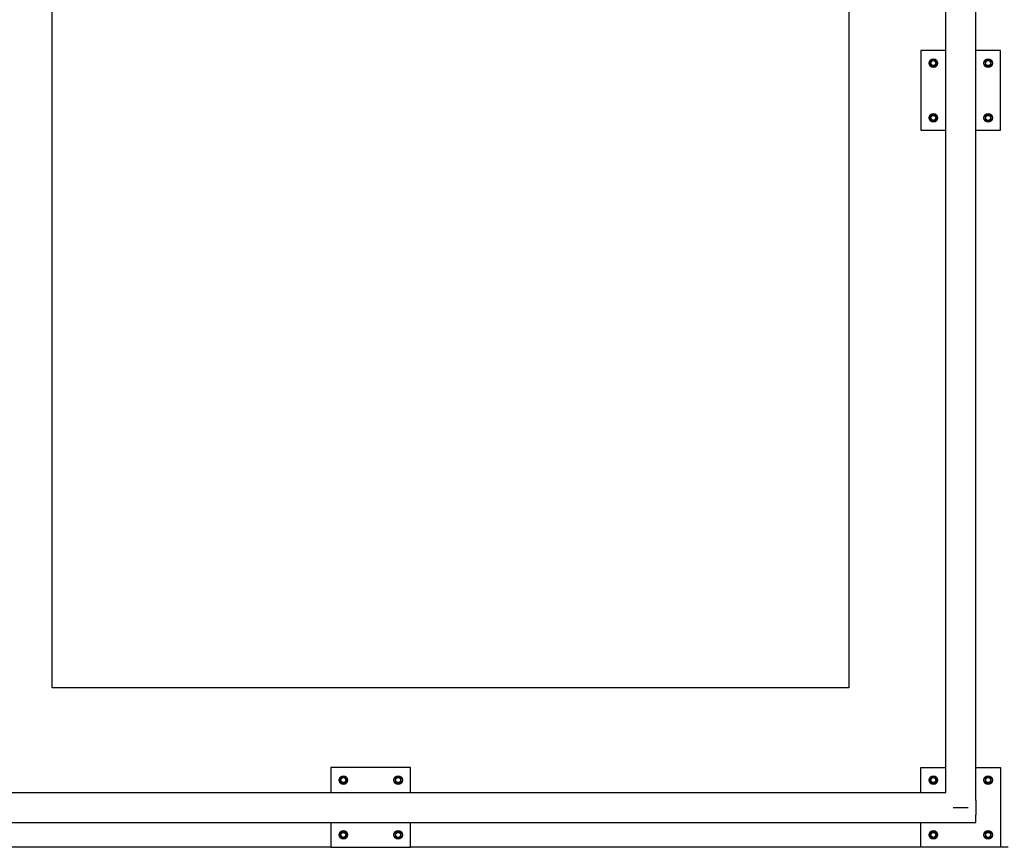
# Model space of a CAD drawing. Header units: inches. Extents: x 5 to 1128, y -85 to 748.
# Tile 648 of 656: x 716 to 766, y 552 to 594. Entities that reach past the tile are written whole.
import ezdxf

# ---------------------------------------------------------------- set-up
doc = ezdxf.new("R2010")
doc.units = ezdxf.units.IN
doc.header["$LTSCALE"] = 32
doc.header["$MEASUREMENT"] = 0
doc.layers.add('Visible (ANSI)', color=7, linetype='Continuous', lineweight=30)

msp = doc.modelspace()

# ---------------------------------------------------------------- linework, layer by layer
at = {"layer": 'Visible (ANSI)'}
for p, q in [((717.78063, 560.43978), (717.78063, 692.43978)), ((757.78063, 692.43978), (757.78063, 560.43978)), ((762.65563, 555.18978), (762.65563, 627.18978)), ((764.15563, 555.18978), (764.15563, 626.43978)), ((762.65563, 592.43978), (761.40563, 592.43978)), ((761.40563, 592.43978), (761.40563, 588.43978)), ((765.40563, 592.43978), (764.15563, 592.43978)), ((765.40563, 588.43978), (765.40563, 592.43978)), ((761.95263, 591.94988), (761.87463, 591.90485)), ((761.87463, 591.90485), (761.87463, 591.81478)), ((761.87463, 591.81478), (761.87463, 591.72471)), ((762.03063, 591.99491), (761.95263, 591.94988)), ((762.10863, 591.94988), (762.03063, 591.99491)), ((762.18663, 591.90485), (762.10863, 591.94988)), ((762.18663, 591.81478), (762.18663, 591.90485)), ((762.18663, 591.72471), (762.18663, 591.81478)), ((764.70263, 591.94988), (764.62463, 591.90485)), ((764.62463, 591.90485), (764.62463, 591.81478)), ((764.62463, 591.81478), (764.62463, 591.72471)), ((764.78063, 591.99491), (764.70263, 591.94988)), ((764.85863, 591.94988), (764.78063, 591.99491)), ((764.93663, 591.90485), (764.85863, 591.94988)), ((764.93663, 591.81478), (764.93663, 591.90485)), ((764.93663, 591.72471), (764.93663, 591.81478)), ((761.87463, 591.72471), (761.95263, 591.67968)), ((761.95263, 591.67968), (762.03063, 591.63465)), ((762.03063, 591.63465), (762.10863, 591.67968)), ((762.10863, 591.67968), (762.18663, 591.72471)), ((764.62463, 591.72471), (764.70263, 591.67968)), ((764.70263, 591.67968), (764.78063, 591.63465)), ((764.78063, 591.63465), (764.85863, 591.67968)), ((764.85863, 591.67968), (764.93663, 591.72471)), ((761.95263, 589.19988), (761.87463, 589.15485)), ((761.87463, 589.15485), (761.87463, 589.06478)), ((761.87463, 589.06478), (761.87463, 588.97471)), ((761.87463, 588.97471), (761.95263, 588.92968)), ((762.03063, 589.24491), (761.95263, 589.19988)), ((761.95263, 588.92968), (762.03063, 588.88465)), ((762.10863, 589.19988), (762.03063, 589.24491)), ((762.03063, 588.88465), (762.10863, 588.92968)), ((762.18663, 589.15485), (762.10863, 589.19988)), ((762.10863, 588.92968), (762.18663, 588.97471)), ((762.18663, 589.06478), (762.18663, 589.15485)), ((762.18663, 588.97471), (762.18663, 589.06478)), ((764.70263, 589.19988), (764.62463, 589.15485)), ((764.62463, 589.15485), (764.62463, 589.06478)), ((764.62463, 589.06478), (764.62463, 588.97471)), ((764.62463, 588.97471), (764.70263, 588.92968)), ((764.78063, 589.24491), (764.70263, 589.19988)), ((764.70263, 588.92968), (764.78063, 588.88465)), ((764.85863, 589.19988), (764.78063, 589.24491)), ((764.78063, 588.88465), (764.85863, 588.92968)), ((764.93663, 589.15485), (764.85863, 589.19988)), ((764.85863, 588.92968), (764.93663, 588.97471)), ((764.93663, 589.06478), (764.93663, 589.15485)), ((764.93663, 588.97471), (764.93663, 589.06478)), ((761.40563, 588.43978), (762.65563, 588.43978)), ((764.15563, 588.43978), (765.40563, 588.43978)), ((757.78063, 560.43978), (717.78063, 560.43978)), ((731.78063, 556.43978), (731.78063, 555.18978)), ((735.78063, 556.43978), (731.78063, 556.43978)), ((735.78063, 555.18978), (735.78063, 556.43978)), ((761.40563, 556.43978), (762.65563, 556.43978)), ((761.40563, 555.18978), (761.40563, 556.43978)), ((764.15563, 556.43978), (765.40563, 556.43978)), ((765.40563, 556.43978), (765.40563, 552.43978)), ((732.32763, 555.94988), (732.24963, 555.90485)), ((732.24963, 555.90485), (732.24963, 555.81478)), ((732.24963, 555.81478), (732.24963, 555.72471)), ((732.24963, 555.72471), (732.32763, 555.67968)), ((732.40563, 555.99491), (732.32763, 555.94988)), ((732.48363, 555.94988), (732.40563, 555.99491)), ((732.56163, 555.90485), (732.48363, 555.94988)), ((732.48363, 555.67968), (732.56163, 555.72471)), ((732.56163, 555.81478), (732.56163, 555.90485)), ((732.56163, 555.72471), (732.56163, 555.81478)), ((735.07763, 555.94988), (734.99963, 555.90485)), ((734.99963, 555.90485), (734.99963, 555.81478)), ((734.99963, 555.81478), (734.99963, 555.72471)), ((734.99963, 555.72471), (735.07763, 555.67968)), ((735.15563, 555.99491), (735.07763, 555.94988)), ((735.23363, 555.94988), (735.15563, 555.99491)), ((735.31163, 555.90485), (735.23363, 555.94988)), ((735.23363, 555.67968), (735.31163, 555.72471)), ((735.31163, 555.81478), (735.31163, 555.90485)), ((735.31163, 555.72471), (735.31163, 555.81478)), ((761.95263, 555.94988), (761.87463, 555.90485)), ((761.87463, 555.90485), (761.87463, 555.81478)), ((761.87463, 555.81478), (761.87463, 555.72471)), ((761.87463, 555.72471), (761.95263, 555.67968)), ((762.03063, 555.99491), (761.95263, 555.94988)), ((762.10863, 555.94988), (762.03063, 555.99491)), ((762.18663, 555.90485), (762.10863, 555.94988)), ((762.10863, 555.67968), (762.18663, 555.72471)), ((762.18663, 555.81478), (762.18663, 555.90485)), ((762.18663, 555.72471), (762.18663, 555.81478)), ((764.70263, 555.94988), (764.62463, 555.90485)), ((764.62463, 555.90485), (764.62463, 555.81478)), ((764.62463, 555.81478), (764.62463, 555.72471)), ((764.62463, 555.72471), (764.70263, 555.67968)), ((764.78063, 555.99491), (764.70263, 555.94988)), ((764.85863, 555.94988), (764.78063, 555.99491)), ((764.93663, 555.90485), (764.85863, 555.94988)), ((764.85863, 555.67968), (764.93663, 555.72471)), ((764.93663, 555.81478), (764.93663, 555.90485)), ((764.93663, 555.72471), (764.93663, 555.81478)), ((732.32763, 555.67968), (732.40563, 555.63465)), ((732.40563, 555.63465), (732.48363, 555.67968)), ((735.07763, 555.67968), (735.15563, 555.63465)), ((735.15563, 555.63465), (735.23363, 555.67968)), ((761.95263, 555.67968), (762.03063, 555.63465)), ((762.03063, 555.63465), (762.10863, 555.67968)), ((764.70263, 555.67968), (764.78063, 555.63465)), ((764.78063, 555.63465), (764.85863, 555.67968)), ((621.37563, 555.18978), (762.65563, 555.18978)), ((764.15563, 554.81478), (764.15563, 555.18978)), ((764.15563, 554.81478), (764.15563, 554.06478)), ((763.03063, 554.43978), (763.78063, 554.43978)), ((764.15563, 553.68978), (764.15563, 554.06478)), ((621.37563, 553.68978), (764.15563, 553.68978)), ((731.78063, 553.68978), (731.78063, 552.43978)), ((732.40563, 553.24491), (732.32763, 553.19988)), ((732.48363, 553.19988), (732.40563, 553.24491)), ((735.15563, 553.24491), (735.07763, 553.19988)), ((735.23363, 553.19988), (735.15563, 553.24491)), ((735.78063, 552.43978), (735.78063, 553.68978)), ((761.40563, 552.43978), (761.40563, 553.68978)), ((762.03063, 553.24491), (761.95263, 553.19988)), ((762.10863, 553.19988), (762.03063, 553.24491)), ((764.78063, 553.24491), (764.70263, 553.19988)), ((764.85863, 553.19988), (764.78063, 553.24491)), ((732.32763, 553.19988), (732.24963, 553.15485)), ((732.24963, 553.15485), (732.24963, 553.06478)), ((732.24963, 553.06478), (732.24963, 552.97471)), ((732.24963, 552.97471), (732.32763, 552.92968)), ((732.32763, 552.92968), (732.40563, 552.88465)), ((732.40563, 552.88465), (732.48363, 552.92968)), ((732.56163, 553.15485), (732.48363, 553.19988)), ((732.48363, 552.92968), (732.56163, 552.97471)), ((732.56163, 553.06478), (732.56163, 553.15485)), ((732.56163, 552.97471), (732.56163, 553.06478)), ((735.07763, 553.19988), (734.99963, 553.15485)), ((734.99963, 553.15485), (734.99963, 553.06478)), ((734.99963, 553.06478), (734.99963, 552.97471)), ((734.99963, 552.97471), (735.07763, 552.92968)), ((735.07763, 552.92968), (735.15563, 552.88465)), ((735.15563, 552.88465), (735.23363, 552.92968)), ((735.31163, 553.15485), (735.23363, 553.19988)), ((735.23363, 552.92968), (735.31163, 552.97471)), ((735.31163, 553.06478), (735.31163, 553.15485)), ((735.31163, 552.97471), (735.31163, 553.06478)), ((761.95263, 553.19988), (761.87463, 553.15485)), ((761.87463, 553.15485), (761.87463, 553.06478)), ((761.87463, 553.06478), (761.87463, 552.97471)), ((761.87463, 552.97471), (761.95263, 552.92968)), ((761.95263, 552.92968), (762.03063, 552.88465)), ((762.03063, 552.88465), (762.10863, 552.92968)), ((762.18663, 553.15485), (762.10863, 553.19988)), ((762.10863, 552.92968), (762.18663, 552.97471)), ((762.18663, 553.06478), (762.18663, 553.15485)), ((762.18663, 552.97471), (762.18663, 553.06478)), ((764.70263, 553.19988), (764.62463, 553.15485)), ((764.62463, 553.15485), (764.62463, 553.06478)), ((764.62463, 553.06478), (764.62463, 552.97471)), ((764.62463, 552.97471), (764.70263, 552.92968)), ((764.70263, 552.92968), (764.78063, 552.88465)), ((764.78063, 552.88465), (764.85863, 552.92968)), ((764.93663, 553.15485), (764.85863, 553.19988)), ((764.85863, 552.92968), (764.93663, 552.97471)), ((764.93663, 553.06478), (764.93663, 553.15485)), ((764.93663, 552.97471), (764.93663, 553.06478)), ((731.78063, 552.43978), (679.95313, 552.43978)), ((731.78063, 552.43978), (735.78063, 552.43978)), ((761.40563, 552.43978), (735.78063, 552.43978)), ((765.40563, 552.43978), (761.40563, 552.43978)), ((765.78063, 552.43978), (765.40563, 552.43978))]:
    msp.add_line(p, q, dxfattribs=at)
for centre, radius in [((762.03063, 591.81478), 0.216), ((762.03063, 591.81478), 0.1248), ((764.78063, 591.81478), 0.216), ((764.78063, 591.81478), 0.1248), ((762.03063, 589.06478), 0.216), ((762.03063, 589.06478), 0.1248), ((764.78063, 589.06478), 0.216), ((764.78063, 589.06478), 0.1248), ((732.40563, 555.81478), 0.216), ((732.40563, 555.81478), 0.1248), ((735.15563, 555.81478), 0.216), ((735.15563, 555.81478), 0.1248), ((762.03063, 555.81478), 0.216), ((762.03063, 555.81478), 0.1248), ((764.78063, 555.81478), 0.216), ((764.78063, 555.81478), 0.1248), ((732.40563, 553.06478), 0.216), ((735.15563, 553.06478), 0.216), ((762.03063, 553.06478), 0.216), ((764.78063, 553.06478), 0.216), ((732.40563, 553.06478), 0.1248), ((735.15563, 553.06478), 0.1248), ((762.03063, 553.06478), 0.1248), ((764.78063, 553.06478), 0.1248)]:
    msp.add_circle(centre, radius, dxfattribs=at)
for centre, start, end in [((762.03063, 591.81478), 120, 180), ((762.03063, 591.81478), 180, 240), ((762.03063, 591.81478), 60, 120), ((762.03063, 591.81478), 0, 60), ((762.03063, 591.81478), 300, 0), ((764.78063, 591.81478), 120, 180), ((764.78063, 591.81478), 180, 240), ((764.78063, 591.81478), 60, 120), ((764.78063, 591.81478), 0, 60), ((764.78063, 591.81478), 300, 0), ((762.03063, 591.81478), 240, 300), ((764.78063, 591.81478), 240, 300), ((762.03063, 589.06478), 120, 180), ((762.03063, 589.06478), 180, 240), ((762.03063, 589.06478), 60, 120), ((762.03063, 589.06478), 240, 300), ((762.03063, 589.06478), 0, 60), ((762.03063, 589.06478), 300, 0), ((764.78063, 589.06478), 120, 180), ((764.78063, 589.06478), 180, 240), ((764.78063, 589.06478), 60, 120), ((764.78063, 589.06478), 240, 300), ((764.78063, 589.06478), 0, 60), ((764.78063, 589.06478), 300, 0), ((732.40563, 555.81478), 120, 180), ((732.40563, 555.81478), 180, 240), ((732.40563, 555.81478), 60, 120), ((732.40563, 555.81478), 0, 60), ((732.40563, 555.81478), 300, 0), ((735.15563, 555.81478), 120, 180), ((735.15563, 555.81478), 180, 240), ((735.15563, 555.81478), 60, 120), ((735.15563, 555.81478), 0, 60), ((735.15563, 555.81478), 300, 0), ((762.03063, 555.81478), 120, 180), ((762.03063, 555.81478), 180, 240), ((762.03063, 555.81478), 60, 120), ((762.03063, 555.81478), 0, 60), ((762.03063, 555.81478), 300, 0), ((764.78063, 555.81478), 120, 180), ((764.78063, 555.81478), 180, 240), ((764.78063, 555.81478), 60, 120), ((764.78063, 555.81478), 0, 60), ((764.78063, 555.81478), 300, 0), ((732.40563, 555.81478), 240, 300), ((735.15563, 555.81478), 240, 300), ((762.03063, 555.81478), 240, 300), ((764.78063, 555.81478), 240, 300), ((732.40563, 553.06478), 60, 120), ((735.15563, 553.06478), 60, 120), ((762.03063, 553.06478), 60, 120), ((764.78063, 553.06478), 60, 120), ((732.40563, 553.06478), 120, 180), ((732.40563, 553.06478), 180, 240), ((732.40563, 553.06478), 240, 300), ((732.40563, 553.06478), 0, 60), ((732.40563, 553.06478), 300, 0), ((735.15563, 553.06478), 120, 180), ((735.15563, 553.06478), 180, 240), ((735.15563, 553.06478), 240, 300), ((735.15563, 553.06478), 0, 60), ((735.15563, 553.06478), 300, 0), ((762.03063, 553.06478), 120, 180), ((762.03063, 553.06478), 180, 240), ((762.03063, 553.06478), 240, 300), ((762.03063, 553.06478), 0, 60), ((762.03063, 553.06478), 300, 0), ((764.78063, 553.06478), 120, 180), ((764.78063, 553.06478), 180, 240), ((764.78063, 553.06478), 240, 300), ((764.78063, 553.06478), 0, 60), ((764.78063, 553.06478), 300, 0)]:
    msp.add_arc(centre, 0.156, start, end, dxfattribs=at)

doc.saveas('drawing.dxf')
